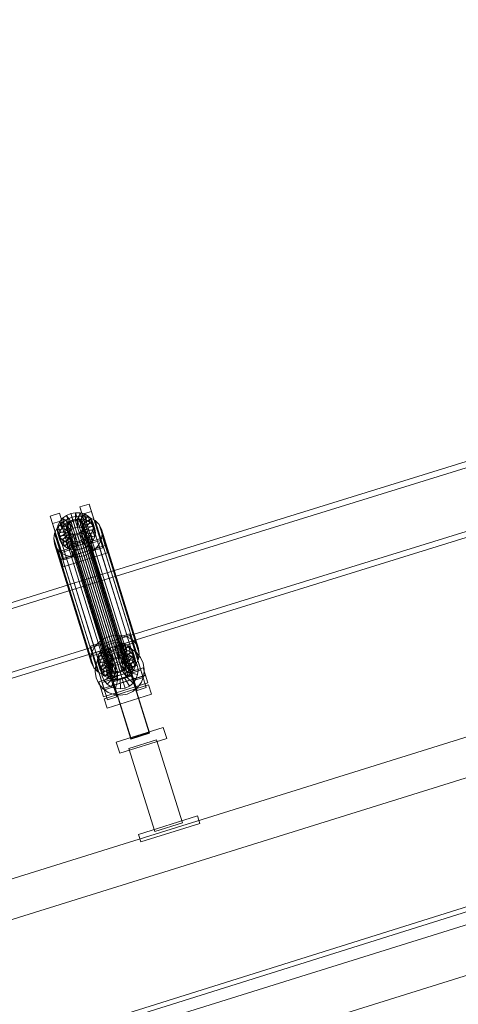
# Model space of a CAD drawing. Header units: millimetres. Extents: x -4395 to 65662, y -65530 to 6847.
# Tile 874 of 1034: x 22898 to 23351, y 2577 to 3594. Entities that reach past the tile are written whole.
import ezdxf

# ---------------------------------------------------------------- set-up
doc = ezdxf.new("R2010")
doc.units = ezdxf.units.MM
doc.layers.add('COTAS_P', color=1, linetype='Continuous', lineweight=0)
doc.layers.add('lateral_C02', color=7, linetype='Continuous', lineweight=0)
doc.dimstyles.new('R19_100', dxfattribs={"dimtxt": 250, "dimasz": 150, "dimexe": 150, "dimexo": 80, "dimgap": 100, "dimtad": 1, "dimtih": 1, "dimtoh": 1, "dimdsep": 46, "dimcen": 0.09, "dimadec": 0, "dimazin": 0, "dimtfac": 1, "dimtdec": 4, "dimtofl": 0, "dimtmove": 0, "dimatfit": 3, "dimfxl": 1, "dimtolj": 1, "dimtzin": 0, "dimarcsym": 0})

# ---------------------------------------------------------------- blocks, each defined once
blk = doc.blocks.new('DIM_R33_4')
at = {"layer": 'COTAS_P'}
for p, q in [((15248.4, 1279.1), (24311.8, 4109.1)), ((24311.8, 4109.1), (24155.2, 4107.3)), ((24311.8, 4109.1), (24182.1, 4021.4)), ((24580.1, 3250), (24311.8, 4109.1)), ((15248.4, 1279.1), (15378.1, 1366.8)), ((15248.4, 1279.1), (15405, 1280.8)), ((15516.6, 420), (15248.4, 1279.1))]:
    blk.add_line(p, q, dxfattribs=at)
blk.add_text('9495 P', height=250, rotation=17.3406, dxfattribs=at).set_placement((19750.3, 2789.5))

msp = doc.modelspace()

# ---------------------------------------------------------------- linework, layer by layer
at = {"layer": 'lateral_C02'}
for p, q in [((23401.145, 3150.917), (22971.369, 3017.526)), ((22973.147, 3011.796), (23402.923, 3145.186)), ((22960.041, 3090.97), (22969.587, 3093.951)), ((22969.587, 3093.951), (22971.967, 3086.281)), ((22981.337, 3056.428), (22969.587, 3093.951)), ((22929.496, 3081.432), (22939.041, 3084.413)), ((22939.041, 3084.413), (22941.421, 3076.744)), ((22950.792, 3046.891), (22939.041, 3084.413)), ((22946.155, 3082.045), (22950.69, 3084.017)), ((22950.69, 3084.017), (22955.543, 3084.976)), ((22953.138, 3076.2), (22950.69, 3084.017)), ((22950.69, 3084.017), (22952.731, 3077.443)), ((22955.437, 3076.654), (22955.543, 3084.976)), ((22955.543, 3084.976), (22960.382, 3084.859)), ((22955.543, 3084.976), (22957.583, 3078.403)), ((22957.729, 3076.598), (22960.382, 3084.859)), ((22959.858, 3076.036), (22964.877, 3083.671)), ((22962.421, 3083.301), (22960.041, 3090.97)), ((22960.041, 3090.97), (22971.792, 3053.448)), ((22960.382, 3084.859), (22964.877, 3083.671)), ((22960.382, 3084.859), (22962.422, 3078.285)), ((22971.967, 3086.281), (22962.421, 3083.301)), ((22974.172, 3045.779), (22962.421, 3083.301)), ((22964.877, 3083.671), (22968.723, 3081.495)), ((22964.877, 3083.671), (22966.917, 3077.097)), ((22971.967, 3086.281), (22983.718, 3048.759)), ((22991.771, 2951.791), (23421.547, 3085.181)), ((15575.415, 232.817), (24634.01, 3078.273)), ((15576.913, 228.047), (24635.508, 3073.503)), ((22931.876, 3073.763), (22929.496, 3081.432)), ((22929.496, 3081.432), (22941.246, 3043.91)), ((22941.421, 3076.744), (22931.876, 3073.763)), ((22943.626, 3036.241), (22931.876, 3073.763)), ((22936.521, 3069.086), (22940.554, 3073.81)), ((22937.309, 3071.686), (22939.228, 3075.662)), ((22939.228, 3075.662), (22942.245, 3079.196)), ((22947.709, 3072.242), (22939.228, 3075.662)), ((22939.228, 3075.662), (22941.269, 3069.089)), ((22940.554, 3073.81), (22945.781, 3077.619)), ((22940.554, 3073.81), (22978.809, 2950.555)), ((22944.286, 3072.622), (22941.269, 3069.089)), ((22941.421, 3076.744), (22953.172, 3039.221)), ((22942.245, 3079.196), (22946.155, 3082.045)), ((22949.138, 3073.916), (22942.245, 3079.196)), ((22942.245, 3079.196), (22944.286, 3072.622)), ((22948.195, 3075.472), (22944.286, 3072.622)), ((22944.286, 3072.622), (22951.178, 3067.342)), ((22945.781, 3077.619), (22951.844, 3080.255)), ((22945.781, 3077.619), (22984.035, 2954.365)), ((22950.99, 3075.266), (22946.155, 3082.045)), ((22946.155, 3082.045), (22948.195, 3075.472)), ((22946.46, 3071.455), (22947.369, 3073.338)), ((22947.369, 3073.338), (22948.798, 3075.012)), ((22947.369, 3073.338), (22991.744, 2930.363)), ((22949.138, 3073.916), (22947.709, 3072.242)), ((22952.731, 3077.443), (22948.195, 3075.472)), ((22948.195, 3075.472), (22953.03, 3068.692)), ((22948.798, 3075.012), (22950.65, 3076.361)), ((22948.798, 3075.012), (22993.174, 2932.036)), ((22950.99, 3075.266), (22949.138, 3073.916)), ((22951.178, 3067.342), (22949.138, 3073.916)), ((22950.65, 3076.361), (22952.798, 3077.295)), ((22950.65, 3076.361), (22995.025, 2933.386)), ((22953.138, 3076.2), (22950.99, 3075.266)), ((22953.03, 3068.692), (22950.99, 3075.266)), ((22951.844, 3080.255), (22958.331, 3081.538)), ((22951.844, 3080.255), (22990.099, 2957.001)), ((22957.583, 3078.403), (22952.731, 3077.443)), ((22952.731, 3077.443), (22955.179, 3069.626)), ((22952.798, 3077.295), (22955.097, 3077.75)), ((22952.798, 3077.295), (22997.174, 2934.32)), ((22955.437, 3076.654), (22953.138, 3076.2)), ((22955.179, 3069.626), (22953.138, 3076.2)), ((22955.097, 3077.75), (22957.389, 3077.694)), ((22955.097, 3077.75), (22999.472, 2934.775)), ((22957.729, 3076.598), (22955.437, 3076.654)), ((22957.477, 3070.081), (22955.437, 3076.654)), ((22957.389, 3077.694), (22959.518, 3077.131)), ((22957.389, 3077.694), (23001.764, 2934.719)), ((22957.583, 3078.403), (22957.477, 3070.081)), ((22962.422, 3078.285), (22957.583, 3078.403)), ((22959.858, 3076.036), (22957.729, 3076.598)), ((22959.769, 3070.025), (22957.729, 3076.598)), ((22958.331, 3081.538), (22964.8, 3081.38)), ((22958.331, 3081.538), (22996.586, 2958.283)), ((22959.518, 3077.131), (22961.34, 3076.101)), ((22959.518, 3077.131), (23003.894, 2934.156)), ((22962.422, 3078.285), (22959.769, 3070.025)), ((22961.68, 3075.005), (22959.858, 3076.036)), ((22961.899, 3069.462), (22959.858, 3076.036)), ((22961.34, 3076.101), (22962.73, 3074.672)), ((22961.34, 3076.101), (23005.715, 2933.125)), ((22961.68, 3075.005), (22968.723, 3081.495)), ((22963.07, 3073.576), (22961.68, 3075.005)), ((22963.72, 3068.432), (22961.68, 3075.005)), ((22966.917, 3077.097), (22961.899, 3069.462)), ((22966.917, 3077.097), (22962.422, 3078.285)), ((22962.73, 3074.672), (22963.593, 3072.942)), ((22962.73, 3074.672), (23007.105, 2931.697)), ((22963.07, 3073.576), (22971.656, 3078.478)), ((22963.933, 3071.847), (22963.07, 3073.576)), ((22965.11, 3067.003), (22963.07, 3073.576)), ((22963.593, 3072.942), (22963.87, 3071.03)), ((23007.968, 2929.967), (22963.593, 3072.942)), ((22970.763, 3074.921), (22963.72, 3068.432)), ((22973.478, 3074.827), (22963.933, 3071.847)), ((22964.8, 3081.38), (22970.809, 3079.793)), ((22964.8, 3081.38), (23003.054, 2958.126)), ((22970.763, 3074.921), (22966.917, 3077.097)), ((22968.723, 3081.495), (22971.656, 3078.478)), ((22968.723, 3081.495), (22970.763, 3074.921)), ((22973.696, 3071.905), (22970.763, 3074.921)), ((22970.809, 3079.793), (22975.95, 3076.884)), ((22970.809, 3079.793), (23009.064, 2956.538)), ((22971.656, 3078.478), (22973.478, 3074.827)), ((22971.656, 3078.478), (22973.696, 3071.905)), ((22975.518, 3068.254), (22973.478, 3074.827)), ((22973.478, 3074.827), (22974.064, 3070.79)), ((22975.95, 3076.884), (22979.872, 3072.851)), ((22975.95, 3076.884), (23014.205, 2953.629)), ((22979.872, 3072.851), (22982.307, 3067.97)), ((22979.872, 3072.851), (23018.127, 2949.596)), ((23423.326, 3079.451), (22993.55, 2946.06)), ((22933.033, 3058.226), (22933.956, 3063.771)), ((22933.956, 3063.771), (22936.521, 3069.086)), ((22933.956, 3063.771), (22972.21, 2940.516)), ((22936.521, 3069.086), (22974.776, 2945.832)), ((22936.619, 3067.538), (22937.309, 3071.686)), ((22946.473, 3068.394), (22936.619, 3067.538)), ((22936.619, 3067.538), (22938.66, 3060.965)), ((22937.205, 3063.501), (22936.619, 3067.538)), ((22946.751, 3066.482), (22937.205, 3063.501)), ((22937.205, 3063.501), (22939.245, 3056.928)), ((22939.027, 3059.85), (22937.205, 3063.501)), ((22946.8, 3070.359), (22937.309, 3071.686)), ((22937.309, 3071.686), (22939.35, 3065.113)), ((22939.35, 3065.113), (22938.66, 3060.965)), ((22947.614, 3064.752), (22939.027, 3059.85)), ((22941.269, 3069.089), (22939.35, 3065.113)), ((22939.35, 3065.113), (22948.84, 3063.785)), ((22941.269, 3069.089), (22949.749, 3065.669)), ((22949.003, 3063.323), (22941.961, 3056.834)), ((22946.133, 3069.49), (22946.46, 3071.455)), ((22946.411, 3067.577), (22946.133, 3069.49)), ((22946.133, 3069.49), (22990.509, 2926.514)), ((22947.274, 3065.848), (22946.411, 3067.577)), ((22946.411, 3067.577), (22990.786, 2924.602)), ((22946.46, 3071.455), (22990.835, 2928.479)), ((22946.8, 3070.359), (22946.473, 3068.394)), ((22948.513, 3061.821), (22946.473, 3068.394)), ((22946.473, 3068.394), (22946.751, 3066.482)), ((22948.791, 3059.908), (22946.751, 3066.482)), ((22946.751, 3066.482), (22947.614, 3064.752)), ((22947.709, 3072.242), (22946.8, 3070.359)), ((22948.84, 3063.785), (22946.8, 3070.359)), ((22948.663, 3064.419), (22947.274, 3065.848)), ((22947.274, 3065.848), (22991.649, 2922.873)), ((22949.654, 3058.179), (22947.614, 3064.752)), ((22947.614, 3064.752), (22949.003, 3063.323)), ((22949.749, 3065.669), (22947.709, 3072.242)), ((22948.513, 3061.821), (22948.84, 3063.785)), ((22950.485, 3063.388), (22948.663, 3064.419)), ((22948.663, 3064.419), (22993.039, 2921.444)), ((22948.84, 3063.785), (22949.749, 3065.669)), ((22951.043, 3056.75), (22949.003, 3063.323)), ((22949.003, 3063.323), (22950.825, 3062.293)), ((22949.749, 3065.669), (22951.178, 3067.342)), ((22952.614, 3062.826), (22950.485, 3063.388)), ((22950.485, 3063.388), (22994.86, 2920.413)), ((22951.178, 3067.342), (22953.03, 3068.692)), ((22954.906, 3062.77), (22952.614, 3062.826)), ((22952.614, 3062.826), (22996.99, 2919.85)), ((22953.03, 3068.692), (22955.179, 3069.626)), ((22957.205, 3063.224), (22954.906, 3062.77)), ((22954.906, 3062.77), (22999.282, 2919.795)), ((22955.179, 3069.626), (22957.477, 3070.081)), ((22959.353, 3064.158), (22957.205, 3063.224)), ((22957.205, 3063.224), (23001.58, 2920.249)), ((22957.477, 3070.081), (22959.769, 3070.025)), ((22957.545, 3062.129), (22959.693, 3063.063)), ((22961.205, 3065.508), (22959.353, 3064.158)), ((22959.353, 3064.158), (23003.729, 2921.183)), ((22959.693, 3063.063), (22961.545, 3064.413)), ((22959.693, 3063.063), (22964.528, 3056.283)), ((22961.734, 3056.489), (22959.693, 3063.063)), ((22959.769, 3070.025), (22961.899, 3069.462)), ((22962.634, 3067.182), (22961.205, 3065.508)), ((22961.205, 3065.508), (23005.581, 2922.533)), ((22961.545, 3064.413), (22962.974, 3066.086)), ((22961.545, 3064.413), (22968.438, 3059.133)), ((22963.585, 3057.839), (22961.545, 3064.413)), ((22961.899, 3069.462), (22963.72, 3068.432)), ((22963.543, 3069.065), (22962.634, 3067.182)), ((22962.634, 3067.182), (23007.01, 2924.207)), ((22962.974, 3066.086), (22963.883, 3067.97)), ((22962.974, 3066.086), (22971.455, 3062.666)), ((22965.014, 3059.513), (22962.974, 3066.086)), ((22963.87, 3071.03), (22963.543, 3069.065)), ((22963.543, 3069.065), (23007.919, 2926.09)), ((22963.72, 3068.432), (22965.11, 3067.003)), ((22963.87, 3071.03), (23008.245, 2928.055)), ((22963.883, 3067.97), (22964.21, 3069.934)), ((22963.883, 3067.97), (22973.374, 3066.642)), ((22965.923, 3061.396), (22963.883, 3067.97)), ((22963.933, 3071.847), (22965.973, 3065.273)), ((22964.21, 3069.934), (22963.933, 3071.847)), ((22964.21, 3069.934), (22974.064, 3070.79)), ((22966.25, 3063.361), (22964.21, 3069.934)), ((22973.696, 3071.905), (22965.11, 3067.003)), ((22965.11, 3067.003), (22965.973, 3065.273)), ((22966.25, 3063.361), (22965.923, 3061.396)), ((22965.973, 3065.273), (22975.518, 3068.254)), ((22965.973, 3065.273), (22966.25, 3063.361)), ((22976.104, 3064.217), (22966.25, 3063.361)), ((22971.455, 3062.666), (22968.438, 3059.133)), ((22973.374, 3066.642), (22971.455, 3062.666)), ((22971.455, 3062.666), (22973.495, 3056.093)), ((22974.064, 3070.79), (22973.374, 3066.642)), ((22973.374, 3066.642), (22975.414, 3060.069)), ((22975.518, 3068.254), (22973.696, 3071.905)), ((22974.064, 3070.79), (22976.104, 3064.217)), ((22975.414, 3060.069), (22976.104, 3064.217)), ((22976.104, 3064.217), (22975.518, 3068.254)), ((22983.091, 3062.573), (22982.168, 3057.028)), ((22982.307, 3067.97), (22983.091, 3062.573)), ((23020.562, 2944.715), (22982.307, 3067.97)), ((22983.091, 3062.573), (23021.345, 2939.318)), ((22933.816, 3052.829), (22933.033, 3058.226)), ((22933.033, 3058.226), (22971.288, 2934.971)), ((22936.252, 3047.948), (22933.816, 3052.829)), ((22933.816, 3052.829), (22972.071, 2929.574)), ((22937.893, 3044.579), (22983.711, 3058.886)), ((22938.66, 3060.965), (22948.513, 3061.821)), ((22938.66, 3060.965), (22939.245, 3056.928)), ((22939.027, 3059.85), (22941.067, 3053.277)), ((22941.961, 3056.834), (22939.027, 3059.85)), ((22939.245, 3056.928), (22948.791, 3059.908)), ((22939.245, 3056.928), (22941.067, 3053.277)), ((22941.067, 3053.277), (22949.654, 3058.179)), ((22941.067, 3053.277), (22944.001, 3050.26)), ((22941.961, 3056.834), (22944.001, 3050.26)), ((22945.806, 3054.658), (22941.961, 3056.834)), ((22944.001, 3050.26), (22951.043, 3056.75)), ((22950.825, 3062.293), (22945.806, 3054.658)), ((22945.806, 3054.658), (22947.846, 3048.084)), ((22950.302, 3053.47), (22945.806, 3054.658)), ((22947.846, 3048.084), (22952.865, 3055.719)), ((22948.791, 3059.908), (22948.513, 3061.821)), ((22949.654, 3058.179), (22948.791, 3059.908)), ((22951.043, 3056.75), (22949.654, 3058.179)), ((22952.954, 3061.73), (22950.302, 3053.47)), ((22950.302, 3053.47), (22952.342, 3046.896)), ((22955.14, 3053.352), (22950.302, 3053.47)), ((22952.865, 3055.719), (22950.825, 3062.293)), ((22950.825, 3062.293), (22952.954, 3061.73)), ((22952.865, 3055.719), (22951.043, 3056.75)), ((22952.342, 3046.896), (22954.994, 3055.157)), ((22954.994, 3055.157), (22952.865, 3055.719)), ((22954.994, 3055.157), (22952.954, 3061.73)), ((22952.954, 3061.73), (22955.246, 3061.674)), ((22957.287, 3055.101), (22954.994, 3055.157)), ((22955.246, 3061.674), (22955.14, 3053.352)), ((22959.993, 3054.312), (22955.14, 3053.352)), ((22955.14, 3053.352), (22957.181, 3046.778)), ((22955.246, 3061.674), (22957.545, 3062.129)), ((22957.287, 3055.101), (22955.246, 3061.674)), ((22957.181, 3046.778), (22957.287, 3055.101)), ((22959.585, 3055.555), (22957.287, 3055.101)), ((22957.545, 3062.129), (22959.993, 3054.312)), ((22959.585, 3055.555), (22957.545, 3062.129)), ((22961.734, 3056.489), (22959.585, 3055.555)), ((22962.033, 3047.738), (22959.585, 3055.555)), ((22964.528, 3056.283), (22959.993, 3054.312)), ((22959.993, 3054.312), (22962.033, 3047.738)), ((22963.585, 3057.839), (22961.734, 3056.489)), ((22966.569, 3049.71), (22961.734, 3056.489)), ((22965.014, 3059.513), (22963.585, 3057.839)), ((22970.478, 3052.559), (22963.585, 3057.839)), ((22968.438, 3059.133), (22964.528, 3056.283)), ((22964.528, 3056.283), (22966.569, 3049.71)), ((22965.923, 3061.396), (22965.014, 3059.513)), ((22973.495, 3056.093), (22965.014, 3059.513)), ((22975.414, 3060.069), (22965.923, 3061.396)), ((22966.569, 3049.71), (22970.478, 3052.559)), ((22968.438, 3059.133), (22970.478, 3052.559)), ((22970.478, 3052.559), (22973.495, 3056.093)), ((22981.337, 3056.428), (22971.792, 3053.448)), ((22971.792, 3053.448), (22974.172, 3045.779)), ((22973.495, 3056.093), (22975.414, 3060.069)), ((22982.168, 3057.028), (22979.603, 3051.713)), ((22983.718, 3048.759), (22981.337, 3056.428)), ((22982.168, 3057.028), (23020.423, 2933.773)), ((22983.711, 3058.886), (22986.092, 3051.217)), ((22986.159, 3051.069), (22983.711, 3058.886)), ((22940.174, 3043.915), (22936.252, 3047.948)), ((22936.252, 3047.948), (22974.507, 2924.693)), ((22940.273, 3036.91), (22937.893, 3044.579)), ((22937.893, 3044.579), (22940.341, 3036.762)), ((22945.315, 3041.006), (22940.174, 3043.915)), ((22940.174, 3043.915), (22978.428, 2920.661)), ((22986.092, 3051.217), (22940.273, 3036.91)), ((22986.159, 3051.069), (22940.341, 3036.762)), ((22950.792, 3046.891), (22941.246, 3043.91)), ((22941.246, 3043.91), (22943.626, 3036.241)), ((22942.721, 3029.093), (22988.54, 3043.399)), ((22944.001, 3050.26), (22947.846, 3048.084)), ((22947.846, 3048.084), (22952.342, 3046.896)), ((22953.172, 3039.221), (22950.792, 3046.891)), ((22952.342, 3046.896), (22957.181, 3046.778)), ((22952.409, 3045.039), (22971.5, 3051)), ((22952.485, 3044.796), (22952.409, 3045.039)), ((23012.802, 2851.634), (22952.409, 3045.039)), ((22971.576, 3050.757), (22952.485, 3044.796)), ((23012.878, 2851.391), (22952.485, 3044.796)), ((22957.181, 3046.778), (22962.033, 3047.738)), ((22962.033, 3047.738), (22966.569, 3049.71)), ((22970.343, 3043.18), (22964.28, 3040.544)), ((22975.57, 3046.989), (22970.343, 3043.18)), ((22970.343, 3043.18), (23008.598, 2919.925)), ((22971.5, 3051), (22971.576, 3050.757)), ((23031.893, 2857.595), (22971.5, 3051)), ((22971.576, 3050.757), (23031.969, 2857.352)), ((22974.172, 3045.779), (22983.718, 3048.759)), ((22979.603, 3051.713), (22975.57, 3046.989)), ((22975.57, 3046.989), (23013.824, 2923.735)), ((22979.603, 3051.713), (23017.858, 2928.458)), ((22986.092, 3051.217), (22988.54, 3043.399)), ((22988.54, 3043.399), (22986.159, 3051.069)), ((22942.721, 3029.093), (22940.273, 3036.91)), ((22940.341, 3036.762), (22942.721, 3029.093)), ((22943.626, 3036.241), (22953.172, 3039.221)), ((22951.324, 3039.419), (22945.315, 3041.006)), ((22945.315, 3041.006), (22983.569, 2917.752)), ((22957.793, 3039.261), (22951.324, 3039.419)), ((22951.324, 3039.419), (22989.579, 2916.164)), ((22964.28, 3040.544), (22957.793, 3039.261)), ((22957.793, 3039.261), (22996.048, 2916.006)), ((22964.28, 3040.544), (23002.535, 2917.289)), ((22775.666, 2670.874), (23921.126, 3028.536)), ((22971.369, 3017.526), (22541.592, 2884.136)), ((22543.371, 2878.406), (22973.147, 3011.796)), ((22991.771, 2951.791), (22971.369, 3017.526)), ((22971.369, 3017.526), (22973.147, 3011.796)), ((22973.147, 3011.796), (22993.55, 2946.06)), ((22787.589, 2632.692), (23933.048, 2990.354)), ((22561.995, 2818.4), (22991.771, 2951.791)), ((22978.809, 2950.555), (22974.776, 2945.832)), ((22984.035, 2954.365), (22978.809, 2950.555)), ((22990.099, 2957.001), (22984.035, 2954.365)), ((22996.586, 2958.283), (22990.099, 2957.001)), ((22992.345, 2949.806), (22997.198, 2950.766)), ((23003.054, 2958.126), (22996.586, 2958.283)), ((22997.092, 2942.444), (22997.198, 2950.766)), ((22997.198, 2950.766), (23002.037, 2950.648)), ((22997.198, 2950.766), (22999.238, 2944.192)), ((22999.384, 2942.388), (23002.037, 2950.648)), ((23001.696, 2956.76), (23011.242, 2959.74)), ((23004.077, 2949.09), (23001.696, 2956.76)), ((23001.696, 2956.76), (23013.447, 2919.237)), ((23002.037, 2950.648), (23006.532, 2949.46)), ((23002.037, 2950.648), (23004.077, 2944.074)), ((23009.064, 2956.538), (23003.054, 2958.126)), ((23013.622, 2952.071), (23004.077, 2949.09)), ((23014.205, 2953.629), (23009.064, 2956.538)), ((23011.242, 2959.74), (23013.622, 2952.071)), ((23022.992, 2922.218), (23011.242, 2959.74)), ((23013.622, 2952.071), (23025.373, 2914.548)), ((23018.127, 2949.596), (23014.205, 2953.629)), ((22993.55, 2946.06), (22563.773, 2812.67)), ((22971.151, 2947.222), (22980.696, 2950.202)), ((22973.531, 2939.553), (22971.151, 2947.222)), ((22971.151, 2947.222), (22982.901, 2909.7)), ((22972.21, 2940.516), (22971.288, 2934.971)), ((22974.776, 2945.832), (22972.21, 2940.516)), ((22983.076, 2942.533), (22973.531, 2939.553)), ((22974.219, 2937.51), (22983.765, 2940.491)), ((22978.964, 2937.476), (22980.883, 2941.452)), ((22980.696, 2950.202), (22983.076, 2942.533)), ((22992.447, 2912.68), (22980.696, 2950.202)), ((22980.883, 2941.452), (22983.9, 2944.985)), ((22989.364, 2938.032), (22980.883, 2941.452)), ((22980.883, 2941.452), (22982.924, 2934.878)), ((22982.441, 2939.027), (22987.532, 2943.275)), ((22983.076, 2942.533), (22994.827, 2905.011)), ((22998.071, 2894.672), (22983.765, 2940.491)), ((22983.9, 2944.985), (22987.81, 2947.835)), ((22990.793, 2939.705), (22983.9, 2944.985)), ((22983.9, 2944.985), (22985.941, 2938.411)), ((22989.85, 2941.261), (22985.941, 2938.411)), ((22987.532, 2943.275), (22993.55, 2946.06)), ((22987.81, 2947.835), (22992.345, 2949.806)), ((22992.645, 2941.055), (22987.81, 2947.835)), ((22987.81, 2947.835), (22989.85, 2941.261)), ((22994.386, 2943.233), (22989.85, 2941.261)), ((22989.85, 2941.261), (22994.685, 2934.482)), ((22992.645, 2941.055), (22990.793, 2939.705)), ((22994.794, 2941.989), (22992.345, 2949.806)), ((22992.345, 2949.806), (22994.386, 2943.233)), ((22994.794, 2941.989), (22992.645, 2941.055)), ((22994.685, 2934.482), (22992.645, 2941.055)), ((22993.55, 2946.06), (23000.083, 2947.194)), ((22999.238, 2944.192), (22994.386, 2943.233)), ((22994.386, 2943.233), (22996.834, 2935.416)), ((22997.092, 2942.444), (22994.794, 2941.989)), ((22996.834, 2935.416), (22994.794, 2941.989)), ((22995.457, 2939.951), (23000.344, 2940.799)), ((22999.384, 2942.388), (22997.092, 2942.444)), ((22999.132, 2935.87), (22997.092, 2942.444)), ((22999.238, 2944.192), (22999.132, 2935.87)), ((23004.077, 2944.074), (22999.238, 2944.192)), ((23001.514, 2941.825), (22999.384, 2942.388)), ((23001.424, 2935.814), (22999.384, 2942.388)), ((23000.083, 2947.194), (23006.687, 2946.597)), ((23000.753, 2930.807), (23000.344, 2940.799)), ((23000.344, 2940.799), (23005.284, 2940.353)), ((23004.077, 2944.074), (23001.424, 2935.814)), ((23001.514, 2941.825), (23006.532, 2949.46)), ((23003.335, 2940.795), (23001.514, 2941.825)), ((23003.554, 2935.252), (23001.514, 2941.825)), ((23003.092, 2930.596), (23005.284, 2940.353)), ((23003.335, 2940.795), (23010.378, 2947.284)), ((23004.725, 2939.366), (23003.335, 2940.795)), ((23005.375, 2934.221), (23003.335, 2940.795)), ((23008.572, 2942.887), (23003.554, 2935.252)), ((23015.827, 2911.568), (23004.077, 2949.09)), ((23008.572, 2942.887), (23004.077, 2944.074)), ((23004.725, 2939.366), (23013.311, 2944.268)), ((23004.765, 2947.048), (23014.31, 2950.028)), ((23004.765, 2947.048), (23019.071, 2901.23)), ((23005.284, 2940.353), (23009.94, 2938.643)), ((23012.418, 2940.711), (23005.375, 2934.221)), ((23015.133, 2940.617), (23005.588, 2937.636)), ((23006.532, 2949.46), (23010.378, 2947.284)), ((23006.532, 2949.46), (23008.572, 2942.887)), ((23006.687, 2946.597), (23012.911, 2944.312)), ((23012.418, 2940.711), (23008.572, 2942.887)), ((23010.378, 2947.284), (23013.311, 2944.268)), ((23010.378, 2947.284), (23012.418, 2940.711)), ((23015.352, 2937.694), (23012.418, 2940.711)), ((23012.911, 2944.312), (23018.332, 2940.494)), ((23013.311, 2944.268), (23015.133, 2940.617)), ((23013.311, 2944.268), (23015.352, 2937.694)), ((23028.617, 2904.21), (23014.31, 2950.028)), ((23017.173, 2934.043), (23015.133, 2940.617)), ((23015.133, 2940.617), (23015.719, 2936.58)), ((23020.562, 2944.715), (23018.127, 2949.596)), ((23018.332, 2940.494), (23022.58, 2935.402)), ((23021.345, 2939.318), (23020.562, 2944.715)), ((22971.288, 2934.971), (22972.071, 2929.574)), ((22985.282, 2902.03), (22973.531, 2939.553)), ((22974.219, 2937.51), (22988.526, 2891.692)), ((22976.338, 2927.381), (22978.623, 2933.606)), ((22978.274, 2933.328), (22978.964, 2937.476)), ((22988.128, 2934.184), (22978.274, 2933.328)), ((22978.274, 2933.328), (22980.315, 2926.754)), ((22978.86, 2929.291), (22978.274, 2933.328)), ((22978.623, 2933.606), (22982.441, 2939.027)), ((22988.406, 2932.271), (22978.86, 2929.291)), ((22988.455, 2936.148), (22978.964, 2937.476)), ((22978.964, 2937.476), (22981.005, 2930.902)), ((22981.005, 2930.902), (22980.315, 2926.754)), ((22989.269, 2930.542), (22980.682, 2925.64)), ((22982.924, 2934.878), (22981.005, 2930.902)), ((22981.005, 2930.902), (22990.495, 2929.575)), ((22982.582, 2925.979), (22984.291, 2930.635)), ((22985.941, 2938.411), (22982.924, 2934.878)), ((22982.924, 2934.878), (22991.404, 2931.458)), ((22984.291, 2930.635), (22987.148, 2934.69)), ((22993.149, 2925.993), (22984.291, 2930.635)), ((22985.941, 2938.411), (22992.833, 2933.132)), ((22987.148, 2934.69), (22990.956, 2937.867)), ((22994.502, 2927.913), (22987.148, 2934.69)), ((22988.455, 2936.148), (22988.128, 2934.184)), ((22990.169, 2927.61), (22988.128, 2934.184)), ((22988.128, 2934.184), (22988.406, 2932.271)), ((22990.446, 2925.698), (22988.406, 2932.271)), ((22988.406, 2932.271), (22989.269, 2930.542)), ((22989.364, 2938.032), (22988.455, 2936.148)), ((22990.495, 2929.575), (22988.455, 2936.148)), ((22991.309, 2923.968), (22989.269, 2930.542)), ((22989.269, 2930.542), (22990.658, 2929.113)), ((22990.793, 2939.705), (22989.364, 2938.032)), ((22991.404, 2931.458), (22989.364, 2938.032)), ((22990.495, 2929.575), (22991.404, 2931.458)), ((22992.833, 2933.132), (22990.793, 2939.705)), ((22991.744, 2930.363), (22990.835, 2928.479)), ((22990.956, 2937.867), (22995.457, 2939.951)), ((22996.306, 2929.419), (22990.956, 2937.867)), ((22991.404, 2931.458), (22992.833, 2933.132)), ((22993.174, 2932.036), (22991.744, 2930.363)), ((22992.833, 2933.132), (22994.685, 2934.482)), ((22995.025, 2933.386), (22993.174, 2932.036)), ((22994.685, 2934.482), (22996.834, 2935.416)), ((22997.174, 2934.32), (22995.025, 2933.386)), ((22998.438, 2930.406), (22995.457, 2939.951)), ((22996.306, 2929.419), (22998.438, 2930.406)), ((22996.834, 2935.416), (22999.132, 2935.87)), ((22999.472, 2934.775), (22997.174, 2934.32)), ((22998.438, 2930.406), (23000.753, 2930.807)), ((22999.132, 2935.87), (23001.424, 2935.814)), ((23001.764, 2934.719), (22999.472, 2934.775)), ((23000.753, 2930.807), (23003.092, 2930.596)), ((23001.348, 2928.852), (23003.2, 2930.202)), ((23001.424, 2935.814), (23003.554, 2935.252)), ((23003.894, 2934.156), (23001.764, 2934.719)), ((23003.092, 2930.596), (23005.298, 2929.786)), ((23003.2, 2930.202), (23004.629, 2931.876)), ((23003.2, 2930.202), (23010.093, 2924.922)), ((23005.241, 2923.628), (23003.2, 2930.202)), ((23003.554, 2935.252), (23005.375, 2934.221)), ((23005.715, 2933.125), (23003.894, 2934.156)), ((23004.629, 2931.876), (23005.538, 2933.759)), ((23004.629, 2931.876), (23013.11, 2928.456)), ((23006.67, 2925.302), (23004.629, 2931.876)), ((23005.588, 2937.636), (23004.725, 2939.366)), ((23006.765, 2932.792), (23004.725, 2939.366)), ((23005.298, 2929.786), (23009.94, 2938.643)), ((23005.375, 2934.221), (23006.765, 2932.792)), ((23005.538, 2933.759), (23005.865, 2935.724)), ((23005.538, 2933.759), (23015.029, 2932.432)), ((23007.579, 2927.185), (23005.538, 2933.759)), ((23005.588, 2937.636), (23007.628, 2931.063)), ((23005.865, 2935.724), (23005.588, 2937.636)), ((23007.105, 2931.697), (23005.715, 2933.125)), ((23005.865, 2935.724), (23015.719, 2936.58)), ((23007.905, 2929.15), (23005.865, 2935.724)), ((23015.352, 2937.694), (23006.765, 2932.792)), ((23006.765, 2932.792), (23007.628, 2931.063)), ((23007.968, 2929.967), (23007.105, 2931.697)), ((23007.219, 2928.433), (23013.995, 2935.787)), ((23007.628, 2931.063), (23017.173, 2934.043)), ((23007.628, 2931.063), (23007.905, 2929.15)), ((23008.724, 2926.629), (23017.173, 2931.979)), ((23009.94, 2938.643), (23013.995, 2935.787)), ((23015.029, 2932.432), (23013.11, 2928.456)), ((23013.995, 2935.787), (23017.173, 2931.979)), ((23015.719, 2936.58), (23015.029, 2932.432)), ((23015.029, 2932.432), (23017.069, 2925.858)), ((23017.173, 2934.043), (23015.352, 2937.694)), ((23015.719, 2936.58), (23017.759, 2930.006)), ((23017.759, 2930.006), (23017.173, 2934.043)), ((23017.173, 2931.979), (23019.257, 2927.478)), ((23017.858, 2928.458), (23020.423, 2933.773)), ((23020.423, 2933.773), (23021.345, 2939.318)), ((23022.58, 2935.402), (23025.366, 2929.385)), ((22972.071, 2929.574), (22974.507, 2924.693)), ((22974.507, 2924.693), (22978.428, 2920.661)), ((22975.741, 2920.777), (22976.338, 2927.381)), ((22976.875, 2914.244), (22975.741, 2920.777)), ((22978.428, 2920.661), (22983.569, 2917.752)), ((22978.86, 2929.291), (22980.901, 2922.717)), ((22980.682, 2925.64), (22978.86, 2929.291)), ((22979.548, 2910.369), (23025.366, 2924.675)), ((22980.315, 2926.754), (22990.169, 2927.61)), ((22980.315, 2926.754), (22980.901, 2922.717)), ((22980.682, 2925.64), (22982.722, 2919.066)), ((22983.616, 2922.623), (22980.682, 2925.64)), ((22980.901, 2922.717), (22990.446, 2925.698)), ((22980.901, 2922.717), (22982.722, 2919.066)), ((22982.136, 2921.039), (22982.582, 2925.979)), ((22992.128, 2921.447), (22982.136, 2921.039)), ((22982.984, 2916.152), (22982.136, 2921.039)), ((22992.339, 2923.787), (22982.582, 2925.979)), ((22982.722, 2919.066), (22991.309, 2923.968)), ((22990.658, 2929.113), (22983.616, 2922.623)), ((22983.616, 2922.623), (22985.656, 2916.05)), ((22987.461, 2920.447), (22983.616, 2922.623)), ((22985.656, 2916.05), (22992.699, 2922.539)), ((22992.48, 2928.082), (22987.461, 2920.447)), ((22987.461, 2920.447), (22989.502, 2913.873)), ((22991.957, 2919.259), (22987.461, 2920.447)), ((22989.502, 2913.873), (22994.52, 2921.509)), ((22990.169, 2927.61), (22990.495, 2929.575)), ((22990.446, 2925.698), (22990.169, 2927.61)), ((22991.309, 2923.968), (22990.446, 2925.698)), ((22990.835, 2928.479), (22990.509, 2926.514)), ((22990.509, 2926.514), (22990.786, 2924.602)), ((22992.699, 2922.539), (22990.658, 2929.113)), ((22990.658, 2929.113), (22992.48, 2928.082)), ((22990.786, 2924.602), (22991.649, 2922.873)), ((22992.699, 2922.539), (22991.309, 2923.968)), ((22991.649, 2922.873), (22993.039, 2921.444)), ((22994.609, 2927.52), (22991.957, 2919.259)), ((22992.128, 2921.447), (22992.339, 2923.787)), ((22992.529, 2919.132), (22992.128, 2921.447)), ((22992.339, 2923.787), (22993.149, 2925.993)), ((22994.52, 2921.509), (22992.48, 2928.082)), ((22992.48, 2928.082), (22994.609, 2927.52)), ((22994.52, 2921.509), (22992.699, 2922.539)), ((22993.039, 2921.444), (22994.86, 2920.413)), ((22993.149, 2925.993), (22994.502, 2927.913)), ((22993.997, 2912.686), (22996.65, 2920.946)), ((22994.502, 2927.913), (22996.306, 2929.419)), ((22996.65, 2920.946), (22994.52, 2921.509)), ((22996.65, 2920.946), (22994.609, 2927.52)), ((22994.609, 2927.52), (22996.901, 2927.464)), ((22994.86, 2920.413), (22996.99, 2919.85)), ((22998.942, 2920.89), (22996.65, 2920.946)), ((22996.901, 2927.464), (22996.795, 2919.141)), ((23001.648, 2920.101), (22996.795, 2919.141)), ((22996.901, 2927.464), (22999.2, 2927.918)), ((22998.942, 2920.89), (22996.901, 2927.464)), ((22998.836, 2912.568), (22998.942, 2920.89)), ((23001.24, 2921.345), (22998.942, 2920.89)), ((22999.2, 2927.918), (23001.348, 2928.852)), ((22999.2, 2927.918), (23001.648, 2920.101)), ((23001.24, 2921.345), (22999.2, 2927.918)), ((22999.282, 2919.795), (23001.58, 2920.249)), ((23003.389, 2922.279), (23001.24, 2921.345)), ((23003.688, 2913.528), (23001.24, 2921.345)), ((23001.348, 2928.852), (23006.184, 2922.073)), ((23003.389, 2922.279), (23001.348, 2928.852)), ((23001.58, 2920.249), (23003.729, 2921.183)), ((23006.184, 2922.073), (23001.648, 2920.101)), ((23001.648, 2920.101), (23003.688, 2913.528)), ((23002.535, 2917.289), (23008.598, 2919.925)), ((23005.241, 2923.628), (23003.389, 2922.279)), ((23008.224, 2915.499), (23003.389, 2922.279)), ((23003.729, 2921.183), (23005.581, 2922.533)), ((23006.67, 2925.302), (23005.241, 2923.628)), ((23012.133, 2918.349), (23005.241, 2923.628)), ((23005.298, 2929.786), (23007.219, 2928.433)), ((23005.581, 2922.533), (23007.01, 2924.207)), ((23010.093, 2924.922), (23006.184, 2922.073)), ((23006.184, 2922.073), (23008.224, 2915.499)), ((23007.579, 2927.185), (23006.67, 2925.302)), ((23015.15, 2921.882), (23006.67, 2925.302)), ((23007.01, 2924.207), (23007.919, 2926.09)), ((23007.219, 2928.433), (23008.724, 2926.629)), ((23007.905, 2929.15), (23007.579, 2927.185)), ((23017.069, 2925.858), (23007.579, 2927.185)), ((23017.759, 2930.006), (23007.905, 2929.15)), ((23007.919, 2926.09), (23008.245, 2928.055)), ((23008.245, 2928.055), (23007.968, 2929.967)), ((23008.598, 2919.925), (23013.824, 2923.735)), ((23008.724, 2926.629), (23009.711, 2924.497)), ((23019.257, 2927.478), (23009.711, 2924.497)), ((23009.711, 2924.497), (23010.113, 2922.182)), ((23010.113, 2922.182), (23009.901, 2919.842)), ((23013.11, 2928.456), (23010.093, 2924.922)), ((23010.093, 2924.922), (23012.133, 2918.349)), ((23010.113, 2922.182), (23020.104, 2922.591)), ((23012.133, 2918.349), (23015.15, 2921.882)), ((23013.11, 2928.456), (23015.15, 2921.882)), ((23022.992, 2922.218), (23013.447, 2919.237)), ((23013.824, 2923.735), (23017.858, 2928.458)), ((23015.15, 2921.882), (23017.069, 2925.858)), ((23017.069, 2925.858), (23017.759, 2930.006)), ((23019.257, 2927.478), (23020.104, 2922.591)), ((23020.104, 2922.591), (23019.658, 2917.651)), ((23025.373, 2914.548), (23022.992, 2922.218)), ((23025.366, 2929.385), (23026.499, 2922.852)), ((23025.366, 2924.675), (23027.747, 2917.006)), ((23027.814, 2916.858), (23025.366, 2924.675)), ((23026.499, 2922.852), (23025.903, 2916.248)), ((22979.66, 2908.227), (22976.875, 2914.244)), ((22981.928, 2902.7), (22979.548, 2910.369)), ((22979.548, 2910.369), (22981.996, 2902.552)), ((23027.747, 2917.006), (22981.928, 2902.7)), ((23027.814, 2916.858), (22981.996, 2902.552)), ((22982.722, 2919.066), (22985.656, 2916.05)), ((22992.447, 2912.68), (22982.901, 2909.7)), ((22992.529, 2919.132), (22982.984, 2916.152)), ((22985.067, 2911.651), (22982.984, 2916.152)), ((22983.569, 2917.752), (22989.579, 2916.164)), ((22993.516, 2917), (22985.067, 2911.651)), ((22988.245, 2907.842), (22985.067, 2911.651)), ((22985.656, 2916.05), (22989.502, 2913.873)), ((22995.021, 2915.196), (22988.245, 2907.842)), ((22989.502, 2913.873), (22993.997, 2912.686)), ((22989.579, 2916.164), (22996.048, 2916.006)), ((22991.957, 2919.259), (22993.997, 2912.686)), ((22996.795, 2919.141), (22991.957, 2919.259)), ((22996.942, 2913.843), (22992.3, 2904.986)), ((22994.827, 2905.011), (22992.447, 2912.68)), ((22993.516, 2917), (22992.529, 2919.132)), ((22995.021, 2915.196), (22993.516, 2917)), ((22993.978, 2911.103), (23013.069, 2917.065)), ((22994.226, 2910.31), (22993.978, 2911.103)), ((23012.487, 2851.837), (22993.978, 2911.103)), ((22993.997, 2912.686), (22998.836, 2912.568)), ((23013.316, 2916.272), (22994.226, 2910.31)), ((23012.735, 2851.044), (22994.226, 2910.31)), ((22996.942, 2913.843), (22995.021, 2915.196)), ((22996.048, 2916.006), (23002.535, 2917.289)), ((22996.795, 2919.141), (22998.836, 2912.568)), ((22999.148, 2913.034), (22996.942, 2913.843)), ((22999.148, 2913.034), (22996.956, 2903.277)), ((22996.99, 2919.85), (22999.282, 2919.795)), ((22998.836, 2912.568), (23003.688, 2913.528)), ((23001.488, 2912.822), (22999.148, 2913.034)), ((23003.803, 2913.224), (23001.488, 2912.822)), ((23001.488, 2912.822), (23001.896, 2902.831)), ((23003.688, 2913.528), (23008.224, 2915.499)), ((23005.935, 2914.211), (23003.803, 2913.224)), ((23003.803, 2913.224), (23006.783, 2903.678)), ((23007.739, 2915.716), (23005.935, 2914.211)), ((23005.935, 2914.211), (23011.284, 2905.762)), ((23009.092, 2917.637), (23007.739, 2915.716)), ((23007.739, 2915.716), (23015.093, 2908.94)), ((23008.224, 2915.499), (23012.133, 2918.349)), ((23009.901, 2919.842), (23009.092, 2917.637)), ((23009.092, 2917.637), (23017.949, 2912.995)), ((23009.901, 2919.842), (23019.658, 2917.651)), ((23013.069, 2917.065), (23013.316, 2916.272)), ((23031.578, 2857.799), (23013.069, 2917.065)), ((23013.316, 2916.272), (23031.825, 2857.006)), ((23013.447, 2919.237), (23015.827, 2911.568)), ((23017.949, 2912.995), (23015.093, 2908.94)), ((23015.827, 2911.568), (23025.373, 2914.548)), ((23019.658, 2917.651), (23017.949, 2912.995)), ((23023.617, 2910.024), (23019.799, 2904.603)), ((23025.903, 2916.248), (23023.617, 2910.024)), ((23027.747, 2917.006), (23030.195, 2909.189)), ((23030.195, 2909.189), (23027.814, 2916.858)), ((22983.908, 2903.136), (22979.66, 2908.227)), ((22984.376, 2894.882), (22981.928, 2902.7)), ((22981.996, 2902.552), (22984.376, 2894.882)), ((22982.901, 2909.7), (22985.282, 2902.03)), ((22989.329, 2899.317), (22983.908, 2903.136)), ((22984.376, 2894.882), (23030.195, 2909.189)), ((22985.066, 2892.707), (23030.884, 2907.013)), ((22985.282, 2902.03), (22994.827, 2905.011)), ((22992.3, 2904.986), (22988.245, 2907.842)), ((22996.956, 2903.277), (22992.3, 2904.986)), ((23001.896, 2902.831), (22996.956, 2903.277)), ((23017.521, 2902.841), (22998.43, 2896.88)), ((23006.783, 2903.678), (23001.896, 2902.831)), ((23011.284, 2905.762), (23006.783, 2903.678)), ((23014.708, 2900.355), (23008.691, 2897.569)), ((23015.093, 2908.94), (23011.284, 2905.762)), ((23019.799, 2904.603), (23014.708, 2900.355)), ((23017.521, 2902.841), (23031.708, 2857.404)), ((23019.071, 2901.23), (23028.617, 2904.21)), ((23033.865, 2897.468), (23030.884, 2907.013)), ((22985.066, 2892.707), (22988.047, 2883.161)), ((22988.047, 2883.161), (23033.865, 2897.468)), ((22988.526, 2891.692), (22998.071, 2894.672)), ((22995.554, 2897.032), (22989.329, 2899.317)), ((23002.157, 2896.436), (22995.554, 2897.032)), ((23012.617, 2851.443), (22998.43, 2896.88)), ((23008.691, 2897.569), (23002.157, 2896.436)), ((22997.619, 2847.808), (23046.11, 2862.949)), ((23049.687, 2851.494), (23046.11, 2862.949)), ((22830.806, 2494.282), (23976.266, 2851.944)), ((23001.196, 2836.353), (23049.687, 2851.494)), ((23010.527, 2841.362), (23039.163, 2850.303)), ((23031.578, 2857.799), (23012.487, 2851.837)), ((23012.487, 2851.837), (23012.735, 2851.044)), ((23031.708, 2857.404), (23012.617, 2851.443)), ((23012.735, 2851.044), (23031.825, 2857.006)), ((23031.893, 2857.595), (23012.802, 2851.634)), ((23012.802, 2851.634), (23012.878, 2851.391)), ((23012.878, 2851.391), (23031.969, 2857.352)), ((23031.825, 2857.006), (23031.578, 2857.799)), ((23031.969, 2857.352), (23031.893, 2857.595)), ((23065.91, 2764.643), (23039.163, 2850.303)), ((22997.619, 2847.808), (23001.196, 2836.353)), ((23010.527, 2841.362), (23037.274, 2755.702)), ((22845.709, 2446.555), (23991.168, 2804.217)), ((23020.45, 2752.544), (23081.541, 2771.619)), ((23083.926, 2763.983), (23081.541, 2771.619)), ((23022.834, 2744.908), (23083.926, 2763.983)), ((23037.274, 2755.702), (23065.91, 2764.643)), ((23020.45, 2752.544), (23022.834, 2744.908))]:
    msp.add_line(p, q, dxfattribs=at)

# ---------------------------------------------------------------- dimensions: what is measured, and where the dimension line sits
at = {"layer": 'COTAS_P'}
dim = msp.add_aligned_dim(p1=(15516.618, 420), p2=(24580.067, 3250), distance=900, text='<> P', dimstyle='R19_100', dxfattribs=at)
dim.commit()
dim.dimension.update_dxf_attribs({"geometry": 'DIM_R33_4', "text_midpoint": (19780.096, 2694.095)})

doc.saveas('drawing.dxf')
